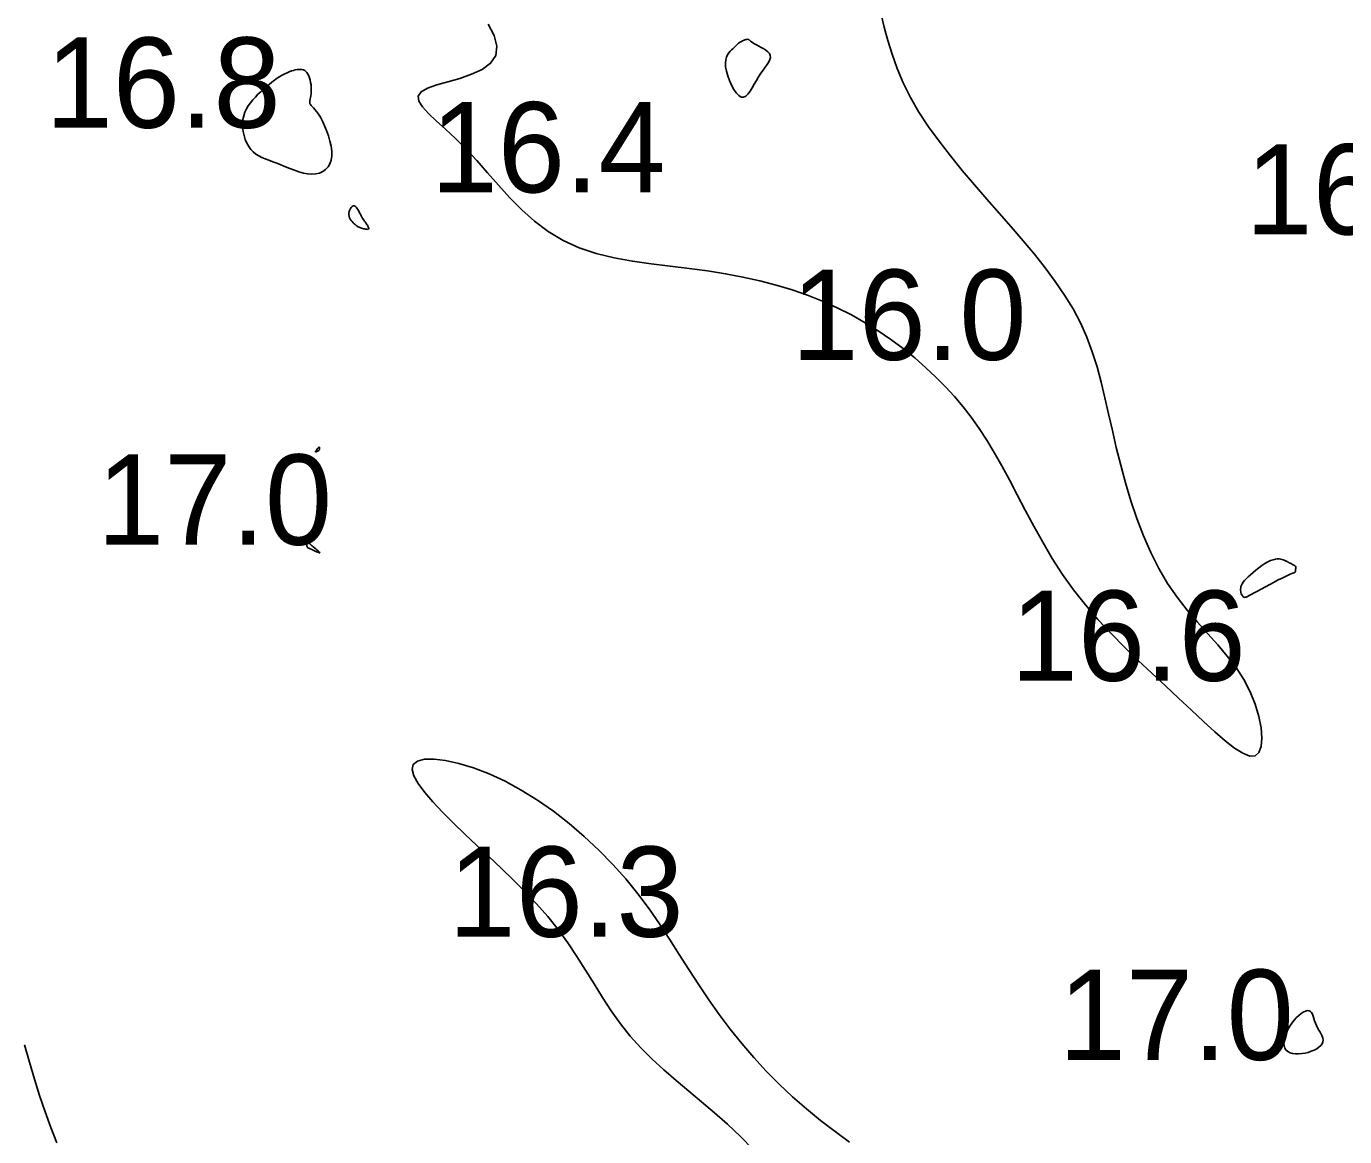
# Model space of a CAD drawing. Extents: x 3040093 to 3056816, y 408076 to 509144.
# Drawn here: x 3046132 to 3046205, y 434907 to 434968.5 of the extents above; entities that cross this region are included whole.
import ezdxf

# ---------------------------------------------------------------- set-up
doc = ezdxf.new("R2010")
doc.units = 0
doc.layers.add('V-CHAN-CONT-EL17', color=7, linetype='Continuous')
doc.layers.add('V-TOPO-SOUN-0610', color=7, linetype='Continuous')

msp = doc.modelspace()

# ---------------------------------------------------------------- linework, layer by layer
at = {"layer": 'V-CHAN-CONT-EL17'}
for points in [[(3046157.603, 434968.622), (3046157.928, 434967.992), (3046158.074, 434967.402), (3046158.012, 434966.884), (3046157.728, 434966.46), (3046157.265, 434966.121), (3046156.679, 434965.849), (3046156.027, 434965.626), (3046155.364, 434965.436), (3046154.748, 434965.26), (3046154.234, 434965.081), (3046153.879, 434964.882), (3046153.726, 434964.647), (3046153.761, 434964.371), (3046153.956, 434964.052), (3046154.284, 434963.687), (3046154.718, 434963.273), (3046155.231, 434962.807), (3046155.793, 434962.286), (3046156.379, 434961.709), (3046156.966, 434961.075), (3046157.558, 434960.401), (3046158.165, 434959.708), (3046158.795, 434959.015), (3046159.459, 434958.342), (3046160.165, 434957.709), (3046160.923, 434957.136), (3046161.743, 434956.644), (3046162.63, 434956.246), (3046163.574, 434955.932), (3046164.564, 434955.688), (3046165.587, 434955.497), (3046166.629, 434955.344), (3046167.678, 434955.214), (3046168.721, 434955.09), (3046169.746, 434954.957), (3046170.741, 434954.802), (3046171.706, 434954.621), (3046172.642, 434954.413), (3046173.55, 434954.176), (3046174.431, 434953.909), (3046175.286, 434953.611), (3046176.116, 434953.281), (3046176.922, 434952.917), (3046177.706, 434952.518), (3046178.464, 434952.089), (3046179.196, 434951.632), (3046179.9, 434951.152), (3046180.573, 434950.653), (3046181.213, 434950.139), (3046181.82, 434949.613), (3046182.389, 434949.081), (3046182.922, 434948.543), (3046183.422, 434947.997), (3046183.894, 434947.434), (3046184.344, 434946.85), (3046184.778, 434946.237), (3046185.201, 434945.591), (3046185.617, 434944.903), (3046186.034, 434944.169), (3046186.455, 434943.384), (3046186.887, 434942.556), (3046187.335, 434941.696), (3046187.805, 434940.815), (3046188.301, 434939.923), (3046188.83, 434939.03), (3046189.397, 434938.148), (3046190.007, 434937.286), (3046190.664, 434936.453), (3046191.359, 434935.648), (3046192.085, 434934.871), (3046192.831, 434934.117), (3046193.587, 434933.385), (3046194.346, 434932.673), (3046195.095, 434931.977), (3046195.828, 434931.297), (3046196.533, 434930.633), (3046197.204, 434930.002), (3046197.832, 434929.426), (3046198.41, 434928.925), (3046198.93, 434928.521), (3046199.384, 434928.234), (3046199.764, 434928.085), (3046200.063, 434928.096), (3046200.274, 434928.279), (3046200.398, 434928.615), (3046200.438, 434929.077), (3046200.394, 434929.638), (3046200.269, 434930.271), (3046200.066, 434930.949), (3046199.786, 434931.644), (3046199.431, 434932.329), (3046199.005, 434932.984), (3046198.521, 434933.616), (3046197.994, 434934.237), (3046197.437, 434934.861), (3046196.867, 434935.5), (3046196.297, 434936.168), (3046195.742, 434936.878), (3046195.216, 434937.643), (3046194.732, 434938.472), (3046194.29, 434939.357), (3046193.887, 434940.286), (3046193.521, 434941.247), (3046193.189, 434942.228), (3046192.89, 434943.217), (3046192.62, 434944.203), (3046192.377, 434945.172), (3046192.157, 434946.116), (3046191.951, 434947.034), (3046191.749, 434947.927), (3046191.538, 434948.797), (3046191.308, 434949.645), (3046191.048, 434950.474), (3046190.748, 434951.283), (3046190.396, 434952.076), (3046189.984, 434952.854), (3046189.517, 434953.62), (3046188.999, 434954.378), (3046188.438, 434955.13), (3046187.84, 434955.881), (3046187.211, 434956.634), (3046186.558, 434957.393), (3046185.886, 434958.16), (3046185.203, 434958.939), (3046184.519, 434959.728), (3046183.844, 434960.525), (3046183.189, 434961.329), (3046182.564, 434962.138), (3046181.981, 434962.949), (3046181.449, 434963.761), (3046180.98, 434964.572), (3046180.58, 434965.379), (3046180.244, 434966.177), (3046179.963, 434966.96), (3046179.727, 434967.722), (3046179.527, 434968.458), (3046179.355, 434969.162)], [(3046177.604, 434906.684), (3046176.808, 434907.284), (3046176.006, 434907.898), (3046175.214, 434908.534), (3046174.446, 434909.202), (3046173.704, 434909.902), (3046172.989, 434910.629), (3046172.3, 434911.381), (3046171.638, 434912.156), (3046171.003, 434912.949), (3046170.395, 434913.758), (3046169.813, 434914.58), (3046169.256, 434915.413), (3046168.716, 434916.252), (3046168.181, 434917.095), (3046167.642, 434917.94), (3046167.086, 434918.783), (3046166.505, 434919.622), (3046165.887, 434920.453), (3046165.222, 434921.275), (3046164.502, 434922.083), (3046163.732, 434922.869), (3046162.921, 434923.627), (3046162.077, 434924.347), (3046161.207, 434925.021), (3046160.321, 434925.641), (3046159.425, 434926.198), (3046158.529, 434926.685), (3046157.643, 434927.095), (3046156.785, 434927.424), (3046155.978, 434927.671), (3046155.243, 434927.835), (3046154.602, 434927.913), (3046154.074, 434927.905), (3046153.684, 434927.808), (3046153.45, 434927.621), (3046153.389, 434927.344), (3046153.487, 434926.986), (3046153.724, 434926.559), (3046154.081, 434926.073), (3046154.537, 434925.538), (3046155.073, 434924.967), (3046155.67, 434924.369), (3046156.306, 434923.756), (3046156.964, 434923.136), (3046157.635, 434922.51), (3046158.31, 434921.874), (3046158.982, 434921.227), (3046159.641, 434920.566), (3046160.281, 434919.889), (3046160.893, 434919.193), (3046161.468, 434918.476), (3046162.004, 434917.738), (3046162.506, 434916.983), (3046162.987, 434916.221), (3046163.458, 434915.459), (3046163.93, 434914.704), (3046164.414, 434913.965), (3046164.92, 434913.25), (3046165.462, 434912.565), (3046166.046, 434911.917), (3046166.668, 434911.299), (3046167.324, 434910.7), (3046168.004, 434910.113), (3046168.704, 434909.526), (3046169.416, 434908.932), (3046170.133, 434908.32), (3046170.85, 434907.681), (3046171.559, 434907.008), (3046172.258, 434906.299)], [(3046133.722, 434906.651), (3046133.385, 434907.498), (3046133.064, 434908.372), (3046132.76, 434909.27), (3046132.474, 434910.191), (3046132.2, 434911.131), (3046131.932, 434912.088)]]:
    msp.add_lwpolyline(points, dxfattribs=at)
for points in [[(3046170.737, 434966.468), (3046170.755, 434966.646), (3046170.797, 434966.798), (3046170.855, 434966.926), (3046170.926, 434967.033), (3046171.001, 434967.124), (3046171.077, 434967.2), (3046171.147, 434967.266), (3046171.207, 434967.324), (3046171.258, 434967.375), (3046171.302, 434967.421), (3046171.342, 434967.462), (3046171.38, 434967.5), (3046171.418, 434967.535), (3046171.459, 434967.569), (3046171.505, 434967.603), (3046171.557, 434967.637), (3046171.615, 434967.67), (3046171.676, 434967.702), (3046171.738, 434967.73), (3046171.799, 434967.755), (3046171.856, 434967.774), (3046171.909, 434967.786), (3046171.954, 434967.791), (3046171.99, 434967.786), (3046172.021, 434967.773), (3046172.051, 434967.752), (3046172.085, 434967.723), (3046172.126, 434967.687), (3046172.18, 434967.645), (3046172.249, 434967.596), (3046172.339, 434967.541), (3046172.452, 434967.481), (3046172.581, 434967.415), (3046172.717, 434967.344), (3046172.853, 434967.266), (3046172.98, 434967.183), (3046173.089, 434967.093), (3046173.172, 434966.997), (3046173.22, 434966.893), (3046173.226, 434966.783), (3046173.196, 434966.664), (3046173.134, 434966.536), (3046173.047, 434966.397), (3046172.941, 434966.247), (3046172.823, 434966.084), (3046172.697, 434965.907), (3046172.57, 434965.714), (3046172.448, 434965.508), (3046172.329, 434965.297), (3046172.213, 434965.093), (3046172.097, 434964.908), (3046171.98, 434964.754), (3046171.86, 434964.642), (3046171.736, 434964.584), (3046171.606, 434964.593), (3046171.47, 434964.675), (3046171.332, 434964.82), (3046171.196, 434965.016), (3046171.069, 434965.248), (3046170.955, 434965.502), (3046170.86, 434965.765), (3046170.789, 434966.022), (3046170.746, 434966.261)], [(3046144.592, 434961.547), (3046144.739, 434961.43), (3046144.899, 434961.331), (3046145.072, 434961.244), (3046145.258, 434961.165), (3046145.457, 434961.089), (3046145.667, 434961.01), (3046145.89, 434960.925), (3046146.124, 434960.83), (3046146.367, 434960.73), (3046146.615, 434960.629), (3046146.866, 434960.533), (3046147.116, 434960.449), (3046147.363, 434960.381), (3046147.604, 434960.335), (3046147.834, 434960.318), (3046148.052, 434960.333), (3046148.254, 434960.381), (3046148.437, 434960.462), (3046148.596, 434960.574), (3046148.73, 434960.718), (3046148.834, 434960.891), (3046148.905, 434961.095), (3046148.941, 434961.327), (3046148.938, 434961.586), (3046148.901, 434961.865), (3046148.837, 434962.155), (3046148.75, 434962.447), (3046148.648, 434962.733), (3046148.536, 434963.004), (3046148.419, 434963.252), (3046148.304, 434963.467), (3046148.196, 434963.644), (3046148.096, 434963.786), (3046148.006, 434963.898), (3046147.926, 434963.987), (3046147.858, 434964.058), (3046147.801, 434964.117), (3046147.759, 434964.169), (3046147.73, 434964.221), (3046147.716, 434964.277), (3046147.714, 434964.339), (3046147.722, 434964.407), (3046147.736, 434964.483), (3046147.754, 434964.566), (3046147.773, 434964.659), (3046147.789, 434964.761), (3046147.8, 434964.874), (3046147.803, 434964.997), (3046147.799, 434965.128), (3046147.787, 434965.263), (3046147.768, 434965.397), (3046147.741, 434965.528), (3046147.707, 434965.652), (3046147.666, 434965.765), (3046147.619, 434965.864), (3046147.565, 434965.945), (3046147.504, 434966.009), (3046147.438, 434966.058), (3046147.365, 434966.092), (3046147.287, 434966.113), (3046147.202, 434966.123), (3046147.112, 434966.122), (3046147.017, 434966.112), (3046146.916, 434966.094), (3046146.81, 434966.068), (3046146.699, 434966.034), (3046146.582, 434965.991), (3046146.46, 434965.938), (3046146.332, 434965.876), (3046146.199, 434965.804), (3046146.06, 434965.721), (3046145.916, 434965.628), (3046145.768, 434965.524), (3046145.616, 434965.412), (3046145.463, 434965.291), (3046145.308, 434965.163), (3046145.154, 434965.028), (3046145.001, 434964.888), (3046144.851, 434964.742), (3046144.705, 434964.593), (3046144.565, 434964.438), (3046144.435, 434964.277), (3046144.316, 434964.109), (3046144.212, 434963.933), (3046144.126, 434963.748), (3046144.059, 434963.553), (3046144.016, 434963.347), (3046143.997, 434963.13), (3046144.002, 434962.906), (3046144.031, 434962.679), (3046144.08, 434962.456), (3046144.149, 434962.24), (3046144.236, 434962.036), (3046144.34, 434961.85), (3046144.459, 434961.686)], [(3046149.896, 434957.99), (3046149.924, 434957.908), (3046149.964, 434957.83), (3046150.012, 434957.757), (3046150.065, 434957.689), (3046150.122, 434957.627), (3046150.179, 434957.572), (3046150.232, 434957.524), (3046150.281, 434957.483), (3046150.325, 434957.449), (3046150.367, 434957.421), (3046150.407, 434957.397), (3046150.447, 434957.376), (3046150.489, 434957.358), (3046150.533, 434957.342), (3046150.581, 434957.326), (3046150.634, 434957.31), (3046150.69, 434957.294), (3046150.747, 434957.281), (3046150.803, 434957.27), (3046150.855, 434957.263), (3046150.901, 434957.262), (3046150.938, 434957.267), (3046150.965, 434957.279), (3046150.98, 434957.3), (3046150.983, 434957.328), (3046150.976, 434957.362), (3046150.961, 434957.401), (3046150.94, 434957.444), (3046150.913, 434957.489), (3046150.882, 434957.535), (3046150.85, 434957.581), (3046150.817, 434957.626), (3046150.784, 434957.67), (3046150.749, 434957.716), (3046150.714, 434957.765), (3046150.678, 434957.818), (3046150.641, 434957.876), (3046150.602, 434957.941), (3046150.561, 434958.015), (3046150.519, 434958.097), (3046150.475, 434958.185), (3046150.43, 434958.273), (3046150.382, 434958.358), (3046150.333, 434958.433), (3046150.283, 434958.495), (3046150.23, 434958.539), (3046150.176, 434958.56), (3046150.121, 434958.555), (3046150.066, 434958.527), (3046150.014, 434958.479), (3046149.968, 434958.415), (3046149.929, 434958.339), (3046149.9, 434958.254), (3046149.884, 434958.166), (3046149.882, 434958.077)], [(3046148.232, 434945.031), (3046148.245, 434945.045), (3046148.255, 434945.058), (3046148.261, 434945.07), (3046148.264, 434945.081), (3046148.266, 434945.093), (3046148.266, 434945.105), (3046148.266, 434945.117), (3046148.265, 434945.13), (3046148.264, 434945.144), (3046148.263, 434945.157), (3046148.261, 434945.169), (3046148.259, 434945.18), (3046148.255, 434945.188), (3046148.25, 434945.194), (3046148.244, 434945.196), (3046148.236, 434945.194), (3046148.226, 434945.188), (3046148.215, 434945.179), (3046148.202, 434945.167), (3046148.188, 434945.151), (3046148.172, 434945.133), (3046148.154, 434945.112), (3046148.135, 434945.089), (3046148.114, 434945.063), (3046148.093, 434945.037), (3046148.073, 434945.011), (3046148.055, 434944.987), (3046148.04, 434944.965), (3046148.03, 434944.946), (3046148.026, 434944.932), (3046148.029, 434944.924), (3046148.041, 434944.923), (3046148.059, 434944.927), (3046148.082, 434944.936), (3046148.109, 434944.949), (3046148.137, 434944.965), (3046148.165, 434944.982), (3046148.191, 434944.999), (3046148.214, 434945.016)], [(3046147.869, 434939.507), (3046147.944, 434939.472), (3046148.021, 434939.437), (3046148.096, 434939.403), (3046148.164, 434939.375), (3046148.219, 434939.354), (3046148.257, 434939.345), (3046148.272, 434939.35), (3046148.262, 434939.371), (3046148.23, 434939.405), (3046148.181, 434939.451), (3046148.119, 434939.503), (3046148.051, 434939.56), (3046147.98, 434939.617), (3046147.912, 434939.672), (3046147.852, 434939.721), (3046147.804, 434939.762), (3046147.767, 434939.795), (3046147.739, 434939.823), (3046147.717, 434939.848), (3046147.7, 434939.871), (3046147.685, 434939.894), (3046147.671, 434939.919), (3046147.655, 434939.947), (3046147.636, 434939.981), (3046147.614, 434940.017), (3046147.591, 434940.055), (3046147.567, 434940.09), (3046147.545, 434940.121), (3046147.525, 434940.145), (3046147.509, 434940.159), (3046147.498, 434940.162), (3046147.492, 434940.151), (3046147.492, 434940.129), (3046147.495, 434940.097), (3046147.501, 434940.06), (3046147.51, 434940.018), (3046147.519, 434939.976), (3046147.528, 434939.935), (3046147.536, 434939.899), (3046147.543, 434939.869), (3046147.547, 434939.845), (3046147.55, 434939.826), (3046147.551, 434939.81), (3046147.552, 434939.798), (3046147.553, 434939.786), (3046147.553, 434939.775), (3046147.554, 434939.763), (3046147.555, 434939.749), (3046147.557, 434939.733), (3046147.56, 434939.717), (3046147.563, 434939.7), (3046147.568, 434939.684), (3046147.573, 434939.668), (3046147.579, 434939.654), (3046147.586, 434939.642), (3046147.594, 434939.633), (3046147.605, 434939.624), (3046147.62, 434939.616), (3046147.64, 434939.607), (3046147.667, 434939.596), (3046147.702, 434939.582), (3046147.747, 434939.563), (3046147.802, 434939.538)], [(3046199.433, 434936.883), (3046199.466, 434936.874), (3046199.508, 434936.876), (3046199.563, 434936.893), (3046199.636, 434936.924), (3046199.731, 434936.972), (3046199.853, 434937.036), (3046200.006, 434937.119), (3046200.192, 434937.221), (3046200.405, 434937.336), (3046200.636, 434937.461), (3046200.875, 434937.589), (3046201.114, 434937.716), (3046201.344, 434937.836), (3046201.554, 434937.944), (3046201.738, 434938.034), (3046201.887, 434938.103), (3046202.003, 434938.153), (3046202.092, 434938.188), (3046202.157, 434938.211), (3046202.202, 434938.225), (3046202.232, 434938.236), (3046202.252, 434938.245), (3046202.265, 434938.257), (3046202.276, 434938.275), (3046202.284, 434938.297), (3046202.291, 434938.324), (3046202.296, 434938.353), (3046202.301, 434938.383), (3046202.304, 434938.413), (3046202.306, 434938.441), (3046202.309, 434938.467), (3046202.31, 434938.489), (3046202.312, 434938.507), (3046202.313, 434938.523), (3046202.315, 434938.535), (3046202.316, 434938.545), (3046202.317, 434938.553), (3046202.318, 434938.56), (3046202.319, 434938.566), (3046202.319, 434938.571), (3046202.319, 434938.577), (3046202.317, 434938.582), (3046202.312, 434938.589), (3046202.303, 434938.597), (3046202.289, 434938.607), (3046202.27, 434938.62), (3046202.244, 434938.636), (3046202.212, 434938.655), (3046202.173, 434938.676), (3046202.13, 434938.7), (3046202.085, 434938.724), (3046202.04, 434938.749), (3046201.995, 434938.772), (3046201.953, 434938.795), (3046201.915, 434938.815), (3046201.883, 434938.832), (3046201.855, 434938.846), (3046201.83, 434938.859), (3046201.804, 434938.872), (3046201.777, 434938.884), (3046201.746, 434938.898), (3046201.71, 434938.913), (3046201.666, 434938.932), (3046201.613, 434938.953), (3046201.549, 434938.975), (3046201.475, 434938.993), (3046201.39, 434939.004), (3046201.292, 434939.005), (3046201.182, 434938.992), (3046201.059, 434938.961), (3046200.921, 434938.91), (3046200.77, 434938.836), (3046200.608, 434938.742), (3046200.441, 434938.632), (3046200.272, 434938.511), (3046200.107, 434938.384), (3046199.949, 434938.255), (3046199.804, 434938.128), (3046199.675, 434938.008), (3046199.566, 434937.899), (3046199.476, 434937.799), (3046199.404, 434937.708), (3046199.349, 434937.624), (3046199.308, 434937.546), (3046199.28, 434937.473), (3046199.263, 434937.403), (3046199.256, 434937.334), (3046199.257, 434937.266), (3046199.266, 434937.2), (3046199.28, 434937.136), (3046199.299, 434937.077), (3046199.322, 434937.023), (3046199.348, 434936.975), (3046199.375, 434936.935), (3046199.404, 434936.904)], [(3046203.003, 434911.669), (3046203.171, 434911.726), (3046203.329, 434911.793), (3046203.471, 434911.871), (3046203.596, 434911.956), (3046203.697, 434912.048), (3046203.773, 434912.145), (3046203.819, 434912.245), (3046203.832, 434912.347), (3046203.817, 434912.451), (3046203.78, 434912.558), (3046203.726, 434912.668), (3046203.661, 434912.782), (3046203.59, 434912.9), (3046203.52, 434913.023), (3046203.456, 434913.152), (3046203.403, 434913.285), (3046203.357, 434913.419), (3046203.316, 434913.55), (3046203.276, 434913.671), (3046203.233, 434913.779), (3046203.182, 434913.868), (3046203.122, 434913.934), (3046203.047, 434913.972), (3046202.955, 434913.978), (3046202.849, 434913.953), (3046202.732, 434913.899), (3046202.607, 434913.82), (3046202.477, 434913.717), (3046202.346, 434913.592), (3046202.218, 434913.448), (3046202.095, 434913.288), (3046201.981, 434913.113), (3046201.88, 434912.929), (3046201.793, 434912.741), (3046201.726, 434912.553), (3046201.679, 434912.371), (3046201.658, 434912.2), (3046201.664, 434912.044), (3046201.702, 434911.909), (3046201.772, 434911.799), (3046201.872, 434911.713), (3046201.996, 434911.649), (3046202.141, 434911.607), (3046202.301, 434911.585), (3046202.472, 434911.582), (3046202.649, 434911.596), (3046202.827, 434911.625)]]:
    msp.add_lwpolyline(points, close=True, dxfattribs=at)

# ---------------------------------------------------------------- texts
at = {"layer": 'V-TOPO-SOUN-0610'}
for s, p in [('16.8 ', (3046133.093, 434962.89)), ('16.4 ', (3046154.413, 434959.31)), ('16.7 ', (3046199.533, 434956.98)), ('16.0 ', (3046174.393, 434950.03)), ('17.0 ', (3046135.943, 434939.79)), ('16.6 ', (3046186.533, 434932.25)), ('16.3 ', (3046155.403, 434918.07)), ('17.0 ', (3046189.193, 434911.25))]:
    msp.add_text(s, height=5, dxfattribs=at).set_placement(p)

doc.saveas('drawing.dxf')
